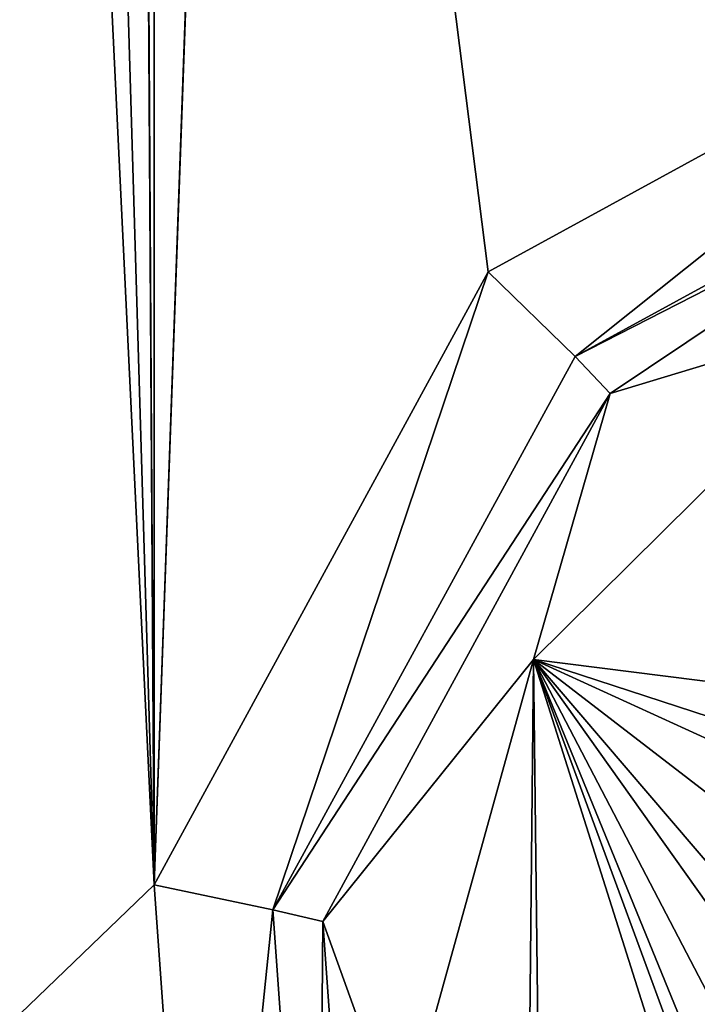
# Model space of a CAD drawing. Header units: metres. Extents: x -205 to 205, y -82 to 82.
# Tile 351 of 426: x 159.68 to 163.61, y -35.67 to -29.96. Entities that reach past the tile are written whole.
import ezdxf

# ---------------------------------------------------------------- set-up
doc = ezdxf.new("R2010")
doc.units = ezdxf.units.M
doc.layers.add('solid_PRT0003', color=7, linetype='CONTINUOUS')

msp = doc.modelspace()

# ---------------------------------------------------------------- linework, layer by layer
at = {"layer": 'solid_PRT0003'}
for points in [[(0, -75), (0, 75), (200, 75)], [(200, -75), (0, -75), (200, 75)], [(88.489235, -37.5, 108.5), (173.489243, 37.5, 108.5), (88.489235, 37.5, 108.5)], [(88.489235, -37.5, 108.5), (173.489243, -37.5, 108.5), (173.489243, 37.5, 108.5)], [(172.061722, -37.5, 108.410858), (89.916756, -37.5, 108.410858), (89.916756, 37.5, 108.410858)], [(172.061722, 37.5, 108.410858), (172.061722, -37.5, 108.410858), (89.916756, 37.5, 108.410858)], [(160.095398, 27.370523, 6), (160.461441, -34.975193, 6), (160.463715, 34.96476, 6)], [(160.461441, -34.975193, 6), (160.989243, -20.299999, 6), (160.463715, 34.96476, 6)], [(160.461441, -34.975193, 6), (160.095398, 27.370523, 6), (160.095215, 22.629152, 6)], [(160.095215, 22.629152, 6), (160.095398, -22.629477, 6), (160.461441, -34.975193, 6)], [(160.461441, -34.975193, 6), (162.396652, -31.422537, 6), (160.989243, -20.299999, 6)], [(162.396652, -31.422537, 6), (165.953995, -29.474474, 6), (160.989243, -20.299999, 6)], [(160.095398, -22.629477, 6), (160.095215, -27.370848, 6), (160.461441, -34.975193, 6)], [(160.095215, -27.370848, 6), (155.989243, -29.741312, 6), (156.269791, -39.010742, 6)], [(160.095215, -27.370848, 6), (156.269791, -39.010742, 6), (160.461441, -34.975193, 6)], [(162.902023, -31.912788, 6.289814), (165.953995, -29.474474, 6), (162.396652, -31.422537, 6)], [(162.902023, -31.912788, 6.289814), (166.108994, -30.161234, 6.289814), (165.953995, -29.474474, 6)], [(162.902023, -31.912788, 6.289814), (165.115662, -30.7817, 6.991273), (166.108994, -30.161234, 6.289814)], [(162.902023, -31.912788, 6.289814), (163.104782, -32.128567, 6.991273), (165.115662, -30.7817, 6.991273)], [(165.115662, -30.7817, 6.991273), (163.104782, -32.128567, 6.991273), (164.706665, -31.642717, 75)], [(161.150467, -35.119762, 6.289814), (162.396652, -31.422537, 6), (160.461441, -34.975193, 6)], [(161.150467, -35.119762, 6.289814), (162.902023, -31.912788, 6.289814), (162.396652, -31.422537, 6)], [(164.57283, -33.91069, 75), (164.706665, -31.642717, 75), (162.66008, -33.668903, 75)], [(163.104782, -32.128567, 6.991273), (162.66008, -33.668903, 75), (164.706665, -31.642717, 75)], [(161.150467, -35.119762, 6.289814), (163.104782, -32.128567, 6.991273), (162.902023, -31.912788, 6.289814)], [(161.150467, -35.119762, 6.289814), (161.43866, -35.187225, 6.991273), (163.104782, -32.128567, 6.991273)], [(163.104782, -32.128567, 6.991273), (161.43866, -35.187225, 6.991273), (162.66008, -33.668903, 75)], [(161.43866, -35.187225, 6.991273), (161.891663, -36.444424, 75), (162.66008, -33.668903, 75)], [(162.66008, -33.668903, 75), (161.891663, -36.444424, 75), (162.604568, -39.234211, 75)], [(162.66008, -33.668903, 75), (162.604568, -39.234211, 75), (162.731903, -39.735493, 75)], [(163.590759, -36.608894, 75), (162.66008, -33.668903, 75), (162.731903, -39.735493, 75)], [(164.32962, -34.213776, 75), (164.57283, -33.91069, 75), (162.66008, -33.668903, 75)], [(164.215134, -34.38097, 75), (164.32962, -34.213776, 75), (162.66008, -33.668903, 75)], [(164.020508, -34.717319, 75), (164.215134, -34.38097, 75), (162.66008, -33.668903, 75)], [(163.860321, -35.071365, 75), (164.020508, -34.717319, 75), (162.66008, -33.668903, 75)], [(163.791016, -35.261776, 75), (163.860321, -35.071365, 75), (162.66008, -33.668903, 75)], [(163.686157, -35.63596, 75), (163.791016, -35.261776, 75), (162.66008, -33.668903, 75)], [(163.619049, -36.018723, 75), (163.686157, -35.63596, 75), (162.66008, -33.668903, 75)], [(163.599274, -36.220387, 75), (163.619049, -36.018723, 75), (162.66008, -33.668903, 75)], [(163.590759, -36.608894, 75), (163.599274, -36.220387, 75), (162.66008, -33.668903, 75)], [(160.461441, -34.975193, 6), (156.269791, -39.010742, 6), (160.750336, -39.010418, 6)], [(161.150467, -35.119762, 6.289814), (160.461441, -34.975193, 6), (160.750336, -39.010418, 6)], [(161.150467, -35.119762, 6.289814), (160.750336, -39.010418, 6), (161.410065, -38.764652, 6.289814)], [(161.150467, -35.119762, 6.289814), (161.410065, -38.764652, 6.289814), (161.43866, -35.187225, 6.991273)], [(161.410065, -38.764652, 6.289814), (161.687393, -38.661343, 6.991273), (161.43866, -35.187225, 6.991273)], [(161.43866, -35.187225, 6.991273), (161.687393, -38.661343, 6.991273), (161.891663, -36.444424, 75)]]:
    msp.add_3dface(points, dxfattribs=at)

doc.saveas('drawing.dxf')
